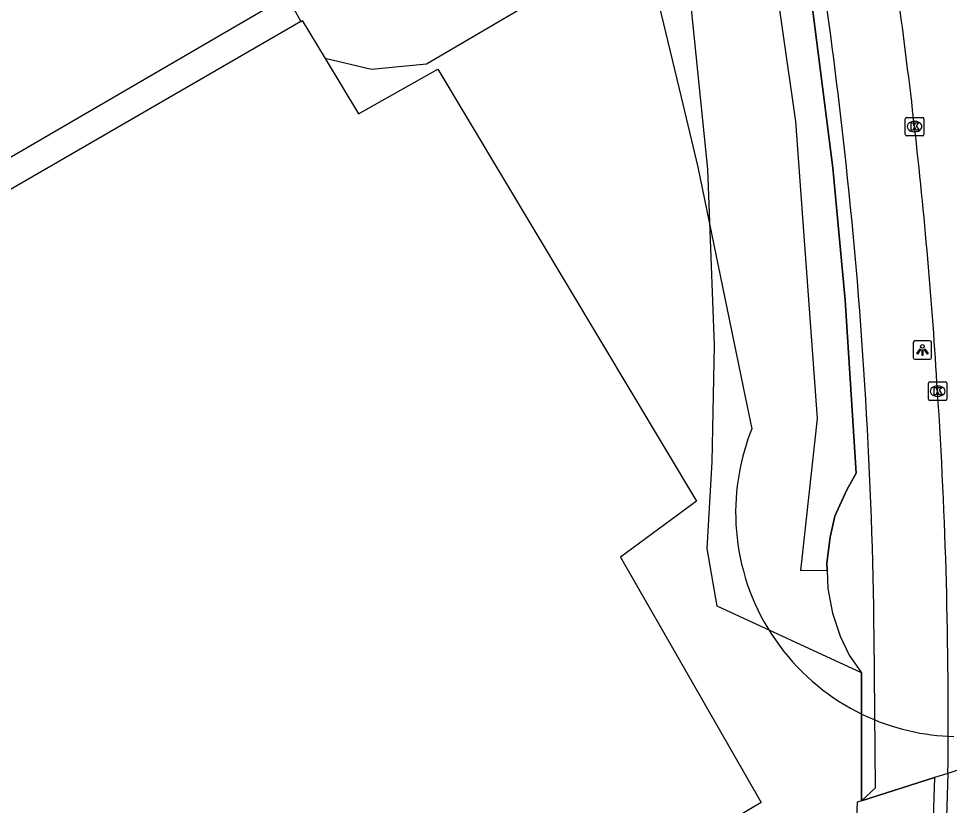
# Model space of a CAD drawing. Extents: x 155018 to 156648, y 383980 to 385733.
# Drawn here: x 156008.6 to 156059.1, y 384818.9 to 384861.6 of the extents above; entities that cross this region are included whole.
import ezdxf

# ---------------------------------------------------------------- set-up
doc = ezdxf.new("R2010")
doc.units = 0
for name, color, linetype in [('IMGEO_Berm_groen', 7, 'Continuous'), ('IMGEO_Dek', 7, 'Continuous'), ('IMGEO_Fietspad_gesloten', 7, 'Continuous'), ('IMGEO_Hek', 7, 'Continuous'), ('IMGEO_Kolk', 7, 'Continuous'), ('IMGEO_Lichtpunt', 7, 'Continuous'), ('IMGEO_OVBaan_gesloten', 7, 'Continuous'), ('IMGEO_Pand_overbouw', 7, 'Continuous'), ('IMGEO_Parkeervlak_gesloten', 7, 'Continuous'), ('IMGEO_Rijbaan_lokaal_gesloten', 7, 'Continuous'), ('IMGEO_Voetpad_gesloten', 7, 'Continuous')]:
    doc.layers.add(name, color=color, linetype=linetype)

msp = doc.modelspace()

# ---------------------------------------------------------------- linework, layer by layer
at = {"layer": 'IMGEO_Berm_groen'}
for points in [[(156047.842, 384876.336), (156050.753, 384856.031), (156051.928, 384839.918), (156051.039, 384831.681), (156052.473, 384831.694)], [(156054.339, 384826.12), (156046.515, 384829.747), (156045.977, 384832.863), (156046.243, 384837.56), (156046.377, 384843.891), (156046.004, 384853.448), (156044.837, 384864.973), (156044.3, 384867.893), (156042.103, 384865.812), (156030.754, 384859.139), (156027.778, 384858.843), (156025.258, 384859.44)], [(156023.556, 384862.127), (156023.937, 384861.456)]]:
    msp.add_lwpolyline(points, dxfattribs=at)
at = {"layer": 'IMGEO_Dek'}
msp.add_lwpolyline([(156051.553, 384863.161), (156052.777, 384853.511), (156053.449, 384846.337), (156054.04, 384836.955), (156053.536, 384836.048), (156052.897, 384834.623), (156052.641, 384833.49), (156052.458, 384832.066), (156052.473, 384831.694), (156052.513, 384830.695), (156052.769, 384829.362), (156053.189, 384828.12), (156053.664, 384827.078), (156054.339, 384826.12), (156054.337, 384819.179), (156054.101, 384819.104), (156053.79, 384811.829), (156053.52, 384805.529), (156052.913, 384797.746), (156052.883, 384797.464), (156052.037, 384789.968)], dxfattribs=at)
at = {"layer": 'IMGEO_Fietspad_gesloten'}
for points in [[(156054.337, 384819.179), (156058.291, 384820.442)], [(156058.291, 384820.442), (156058.047, 384812.749)], [(156054.337, 384819.179), (156054.101, 384819.104), (156053.79, 384811.829), (156053.52, 384805.529), (156052.913, 384797.746), (156052.883, 384797.464), (156052.037, 384789.968), (156051.296, 384783.77), (156051.68, 384783.895), (156055.68, 384785.201)]]:
    msp.add_lwpolyline(points, dxfattribs=at)
at = {"layer": 'IMGEO_Hek'}
for points in [[(156055.105, 384819.886), (156055.024, 384828.109)], [(156054.337, 384819.179), (156055.105, 384819.886)]]:
    msp.add_lwpolyline(points, dxfattribs=at)
for centre, radius, start, end in [((155751.584, 384821.26), 303.657, 6.14272, 9.97959), ((155789.226, 384825.16), 265.814, 0.63576, 6.17522)]:
    msp.add_arc(centre, radius, start, end, dxfattribs=at)
at = {"layer": 'IMGEO_Kolk'}
for p, q in [((156056.713, 384855.322), (156056.713, 384856.174)), ((156056.788, 384856.248), (156057.64, 384856.248)), ((156057.201, 384856.028), (156057.226, 384856.028)), ((156057.714, 384856.174), (156057.714, 384855.322)), ((156057.224, 384855.468), (156057.199, 384855.468)), ((156057.64, 384855.248), (156056.788, 384855.248)), ((156057.963, 384840.974), (156057.963, 384841.826)), ((156058.038, 384841.9), (156058.89, 384841.9)), ((156058.451, 384841.68), (156058.476, 384841.68)), ((156058.964, 384841.826), (156058.964, 384840.974)), ((156058.89, 384840.9), (156058.038, 384840.9)), ((156058.474, 384841.12), (156058.449, 384841.12))]:
    msp.add_line(p, q, dxfattribs=at)
for points in [[(156056.713, 384855.322), (156056.713, 384856.174)], [(156056.788, 384856.248), (156057.64, 384856.248)], [(156057.034, 384855.948), (156057.157, 384855.948), (156057.157, 384855.797), (156057.287, 384855.948), (156057.451, 384855.948), (156057.305, 384855.797), (156057.458, 384855.548), (156057.306, 384855.548), (156057.221, 384855.712), (156057.157, 384855.645), (156057.157, 384855.548), (156057.034, 384855.548), (156057.034, 384855.948)], [(156057.714, 384856.174), (156057.714, 384855.322)], [(156057.64, 384855.248), (156056.788, 384855.248)], [(156057.963, 384840.974), (156057.963, 384841.826)], [(156058.038, 384841.9), (156058.89, 384841.9)], [(156058.964, 384841.826), (156058.964, 384840.974)], [(156058.284, 384841.6), (156058.407, 384841.6), (156058.407, 384841.449), (156058.537, 384841.6), (156058.701, 384841.6), (156058.555, 384841.449), (156058.708, 384841.2), (156058.556, 384841.2), (156058.471, 384841.364), (156058.407, 384841.297), (156058.407, 384841.2), (156058.284, 384841.2), (156058.284, 384841.6)], [(156058.89, 384840.9), (156058.038, 384840.9)]]:
    msp.add_lwpolyline(points, dxfattribs=at)
for centre, start, end in [((156056.79, 384856.172), 91.552, 178.448), ((156056.79, 384856.172), 91.552, 178.448), ((156057.638, 384856.172), 1.552, 88.448), ((156057.638, 384856.172), 1.552, 88.448), ((156056.79, 384855.324), 181.552, 268.448), ((156056.79, 384855.324), 181.552, 268.448), ((156057.638, 384855.324), 271.552, 358.448), ((156057.638, 384855.324), 271.552, 358.448), ((156058.04, 384841.824), 91.552, 178.448), ((156058.04, 384841.824), 91.552, 178.448), ((156058.888, 384841.824), 1.552, 88.448), ((156058.888, 384841.824), 1.552, 88.448), ((156058.04, 384840.976), 181.552, 268.448), ((156058.04, 384840.976), 181.552, 268.448), ((156058.888, 384840.976), 271.552, 358.448), ((156058.888, 384840.976), 271.552, 358.448)]:
    msp.add_arc(centre, 0.0765, start, end, dxfattribs=at)
for centre, major_axis, ratio, start_param, end_param in [((156057.2, 384855.748), (-0.387, 0.002), 0.722429, 4.712389, 7.853982), ((156057.225, 384855.748), (-0.39, 0.002), 0.717154, 1.570796, 4.712389), ((156058.45, 384841.4), (-0.387, 0.002), 0.722429, 4.712389, 7.853982), ((156058.475, 384841.4), (-0.39, 0.002), 0.717154, 1.570796, 4.712389)]:
    msp.add_ellipse(centre, major_axis=major_axis, ratio=ratio, start_param=start_param, end_param=end_param, dxfattribs=at)
at = {"layer": 'IMGEO_Lichtpunt'}
for p, q in [((156057.141, 384844.034), (156057.141, 384843.227)), ((156057.141, 384844.034), (156057.141, 384843.227)), ((156058.043, 384844.129), (156057.235, 384844.129)), ((156058.043, 384844.129), (156057.235, 384844.129)), ((156058.137, 384843.227), (156058.137, 384844.034)), ((156058.137, 384843.227), (156058.137, 384844.034)), ((156057.235, 384843.133), (156058.043, 384843.133)), ((156057.235, 384843.133), (156058.043, 384843.133))]:
    msp.add_line(p, q, dxfattribs=at)
for points in [[(156057.515, 384843.698), (156057.554, 384843.67), (156057.366, 384843.408), (156057.328, 384843.435), (156057.515, 384843.698)], [(156057.727, 384843.67), (156057.765, 384843.697), (156057.952, 384843.435), (156057.913, 384843.407), (156057.727, 384843.67)], [(156057.617, 384843.65), (156057.664, 384843.65), (156057.664, 384843.328), (156057.617, 384843.328), (156057.617, 384843.65)]]:
    msp.add_lwpolyline(points, dxfattribs=at)
msp.add_circle((156057.64, 384843.832), 0.0994, dxfattribs=at)
for centre, start, end in [((156057.235, 384844.034), 90, 180), ((156057.235, 384844.034), 90, 180), ((156058.043, 384844.034), 0, 90), ((156058.043, 384844.034), 0, 90), ((156057.235, 384843.227), 180, 270), ((156057.235, 384843.227), 180, 270), ((156058.043, 384843.227), 270, 0), ((156058.043, 384843.227), 270, 360)]:
    msp.add_arc(centre, 0.0946, start, end, dxfattribs=at)
at = {"layer": 'IMGEO_OVBaan_gesloten'}
for points in [[(156065.633, 384822.788), (156065.24, 384822.662), (156059.457, 384820.815), (156059.02, 384820.675)], [(156059.02, 384820.675), (156058.775, 384812.948), (156058.583, 384806.848), (156058.029, 384799.157), (156057.999, 384798.856), (156057.263, 384791.485), (156057.225, 384791.164), (156056.555, 384785.486)]]:
    msp.add_lwpolyline(points, dxfattribs=at)
for centre, radius, start, end in [((155755.316, 384821.459), 303.837, 6.47833, 9.21019), ((155755.316, 384821.459), 303.837, 6.47833, 9.21019), ((155784.783, 384824.875), 274.173, 3.45699, 6.46386), ((155784.783, 384824.875), 274.173, 3.45699, 6.46386), ((155789.515, 384823.73), 269.523, 359.35056, 3.76053), ((155789.515, 384823.73), 269.523, 359.35056, 3.76053)]:
    msp.add_arc(centre, radius, start, end, dxfattribs=at)
at = {"layer": 'IMGEO_Pand_overbouw'}
msp.add_lwpolyline([(156043.013, 384863.814), (156044.557, 384857.338), (156045.458, 384853.556), (156048.022, 384841.099), (156048.4, 384839.364), (156048.289, 384839.08), (156048.184, 384838.789), (156048.085, 384838.493), (156047.993, 384838.19), (156047.908, 384837.881), (156047.83, 384837.567), (156047.76, 384837.247), (156047.699, 384836.922), (156047.645, 384836.592), (156047.6, 384836.258), (156047.564, 384835.919), (156047.538, 384835.576), (156047.521, 384835.23), (156047.514, 384834.88), (156047.517, 384834.527), (156047.53, 384834.172), (156047.555, 384833.814), (156047.59, 384833.455), (156047.635, 384833.095), (156047.693, 384832.734), (156047.761, 384832.373), (156047.84, 384832.013), (156047.932, 384831.653), (156048.034, 384831.295), (156048.148, 384830.939), (156048.273, 384830.585), (156048.409, 384830.234), (156048.557, 384829.887), (156048.716, 384829.544), (156048.885, 384829.205), (156049.066, 384828.872), (156049.256, 384828.544), (156049.457, 384828.223), (156049.668, 384827.908), (156049.888, 384827.6), (156050.117, 384827.299), (156050.355, 384827.006), (156050.601, 384826.722), (156050.856, 384826.446), (156051.118, 384826.179), (156051.387, 384825.921), (156051.662, 384825.672), (156051.944, 384825.434), (156052.231, 384825.205), (156052.523, 384824.986), (156052.82, 384824.777), (156053.121, 384824.578), (156053.426, 384824.39), (156053.734, 384824.212), (156054.044, 384824.045), (156054.357, 384823.887), (156054.671, 384823.74), (156054.987, 384823.604), (156055.303, 384823.477), (156055.62, 384823.361), (156055.937, 384823.254), (156056.253, 384823.157), (156056.568, 384823.07), (156056.883, 384822.991), (156057.195, 384822.922), (156057.506, 384822.862), (156057.814, 384822.811), (156058.12, 384822.768), (156058.424, 384822.733), (156058.728, 384822.706), (156059.036, 384822.687), (156059.349, 384822.675)], dxfattribs=at)
at = {"layer": 'IMGEO_Parkeervlak_gesloten'}
for points in [[(156023.937, 384861.456), (156004.408, 384850.149), (156006.863, 384845.765)], [(156023.937, 384861.456), (156024.015, 384861.501), (156025.258, 384859.44)], [(156025.258, 384859.44), (156027.066, 384856.443), (156031.378, 384858.87), (156045.39, 384835.443), (156041.265, 384832.398), (156048.901, 384819.096), (156047.558, 384818.295)]]:
    msp.add_lwpolyline(points, dxfattribs=at)
at = {"layer": 'IMGEO_Rijbaan_lokaal_gesloten'}
msp.add_lwpolyline([(155981.258, 384875.245), (155983.444, 384876.672), (155984.755, 384877.527), (155986.801, 384878.863), (156002.868, 384850.994), (156022.422, 384862.367)], dxfattribs=at)
at = {"layer": 'IMGEO_Voetpad_gesloten'}
for points in [[(156047.271, 384887.448), (156047.423, 384886.642), (156048.221, 384882.392), (156049.145, 384877.06), (156051.553, 384863.161), (156052.777, 384853.511), (156053.449, 384846.337), (156054.04, 384836.955), (156053.536, 384836.048), (156052.897, 384834.623), (156052.641, 384833.49), (156052.458, 384832.066), (156052.473, 384831.694), (156052.513, 384830.695), (156052.769, 384829.362), (156053.189, 384828.12), (156053.664, 384827.078), (156054.339, 384826.12), (156054.337, 384819.179)], [(156052.473, 384831.694), (156052.458, 384832.066), (156052.641, 384833.49), (156052.897, 384834.623), (156053.536, 384836.048), (156054.04, 384836.955), (156053.449, 384846.337), (156052.777, 384853.511), (156051.553, 384863.161), (156049.145, 384877.06)], [(156052.473, 384831.694), (156052.513, 384830.695), (156052.769, 384829.362), (156053.189, 384828.12), (156053.664, 384827.078), (156054.339, 384826.12)], [(156059.02, 384820.675), (156058.291, 384820.442), (156054.337, 384819.179), (156054.339, 384826.12)], [(156059.02, 384820.675), (156058.291, 384820.442)]]:
    msp.add_lwpolyline(points, dxfattribs=at)

doc.saveas('drawing.dxf')
